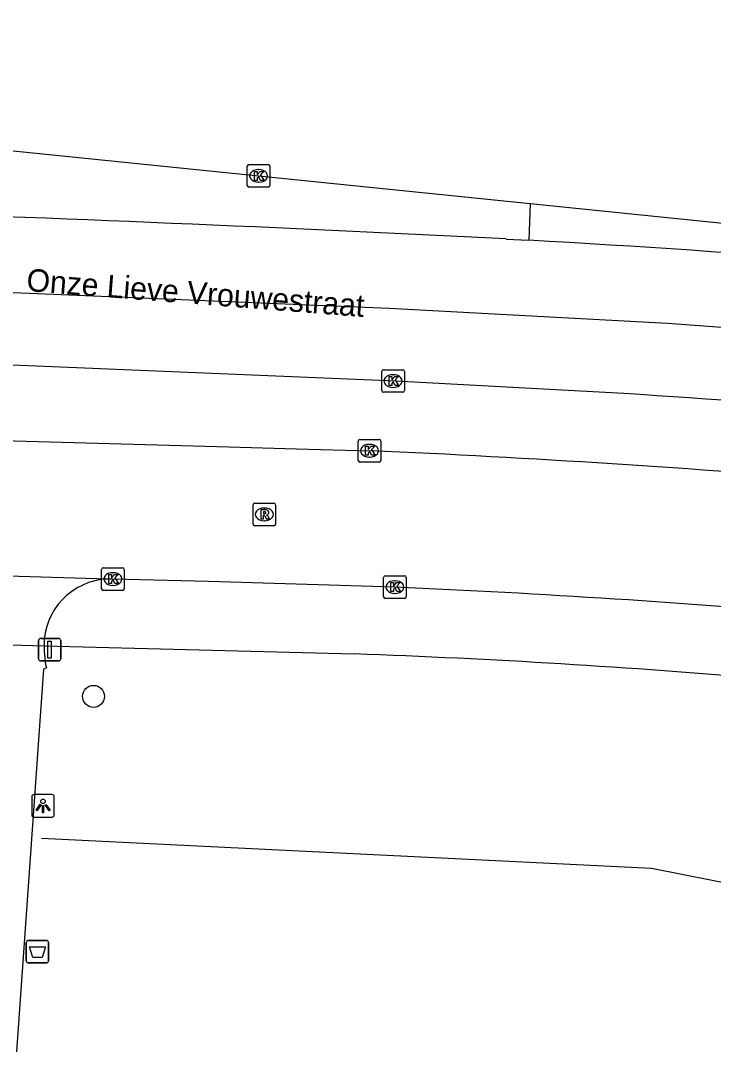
# Model space of a CAD drawing. Extents: x 161477 to 163040, y 383680 to 384868.
# Drawn here: x 162217.04 to 162247.77, y 384792.41 to 384837.8 of the extents above; entities that cross this region are included whole.
import ezdxf

# ---------------------------------------------------------------- set-up
doc = ezdxf.new("R2010")
doc.units = 0
for name, color, linetype in [('IMGEO_Afsluitpaal', 7, 'Continuous'), ('IMGEO_Afvalbak', 7, 'Continuous'), ('IMGEO_Berm_open', 7, 'Continuous'), ('IMGEO_Boom', 7, 'Continuous'), ('IMGEO_Fietspad_gesloten', 7, 'Continuous'), ('IMGEO_Hek', 7, 'Continuous'), ('IMGEO_Kolk', 7, 'Continuous'), ('IMGEO_Lichtpunt', 7, 'Continuous'), ('IMGEO_Openbare_ruimte_label', 7, 'Continuous'), ('IMGEO_Rijbaan_lokaal_open', 7, 'Continuous'), ('IMGEO_Rijbaan_regionaal_gesloten', 7, 'Continuous'), ('IMGEO_Rioolput', 7, 'Continuous'), ('IMGEO_Voetpad_open', 7, 'Continuous')]:
    doc.layers.add(name, color=color, linetype=linetype)

msp = doc.modelspace()

# ---------------------------------------------------------------- linework, layer by layer
at = {"layer": 'IMGEO_Afsluitpaal'}
for p, q in [((162217.935, 384810.411), (162218.725, 384810.411)), ((162218.725, 384810.411), (162217.935, 384810.411)), ((162217.835, 384809.511), (162217.835, 384810.311)), ((162217.835, 384810.311), (162217.835, 384809.511)), ((162218.825, 384810.311), (162218.825, 384809.511)), ((162218.825, 384809.511), (162218.825, 384810.311)), ((162218.725, 384809.411), (162217.935, 384809.411)), ((162217.935, 384809.411), (162218.725, 384809.411))]:
    msp.add_line(p, q, dxfattribs=at)
msp.add_lwpolyline([(162218.255, 384810.286), (162218.405, 384810.286), (162218.405, 384809.536), (162218.255, 384809.536), (162218.255, 384810.286)], dxfattribs=at)
for centre, start, end in [((162217.935, 384810.311), 90, 180), ((162217.935, 384810.311), 90, 180), ((162218.725, 384810.311), 0, 90), ((162218.725, 384810.311), 360, 90), ((162217.935, 384809.511), 180, 270), ((162217.935, 384809.511), 180, 270), ((162218.725, 384809.511), 270, 0), ((162218.725, 384809.511), 270, 0)]:
    msp.add_arc(centre, 0.1, start, end, dxfattribs=at)
at = {"layer": 'IMGEO_Afvalbak'}
for p, q in [((162217.297, 384796.122), (162217.297, 384796.922)), ((162217.297, 384796.922), (162217.297, 384796.122)), ((162217.397, 384797.022), (162218.187, 384797.022)), ((162218.187, 384797.022), (162217.397, 384797.022)), ((162218.287, 384796.922), (162218.287, 384796.122)), ((162218.287, 384796.122), (162218.287, 384796.922)), ((162218.187, 384796.022), (162217.397, 384796.022)), ((162217.397, 384796.022), (162218.187, 384796.022))]:
    msp.add_line(p, q, dxfattribs=at)
msp.add_lwpolyline([(162217.44, 384796.736), (162218.144, 384796.736), (162217.995, 384796.266), (162217.589, 384796.266), (162217.44, 384796.736)], dxfattribs=at)
for centre, start, end in [((162217.397, 384796.922), 90, 180), ((162217.397, 384796.922), 90, 180), ((162218.187, 384796.922), 0, 90), ((162218.187, 384796.922), 360, 90), ((162217.397, 384796.122), 180, 270), ((162217.397, 384796.122), 180, 270), ((162218.187, 384796.122), 270, 0), ((162218.187, 384796.122), 270, 0)]:
    msp.add_arc(centre, 0.1, start, end, dxfattribs=at)
at = {"layer": 'IMGEO_Berm_open'}
msp.add_lwpolyline([(162239.646, 384829.689), (162239.586, 384828.061)], dxfattribs=at)
at = {"layer": 'IMGEO_Boom'}
msp.add_circle((162220.276, 384807.838), 0.489, dxfattribs=at)
at = {"layer": 'IMGEO_Fietspad_gesloten'}
for points in [[(162218.082, 384810.076), (162218.095, 384809.829), (162218.148, 384809.26), (162218.196, 384809.099), (162218.059, 384809.053), (162214.382, 384757.154), (162213.865, 384752.121)], [(162214.614, 384810.178), (162218.082, 384810.076)]]:
    msp.add_lwpolyline(points, dxfattribs=at)
msp.add_arc((162221.027, 384810.1), 2.945, 92.1928, 180.4744, dxfattribs=at)
at = {"layer": 'IMGEO_Hek'}
msp.add_lwpolyline([(162370.792, 384756.912), (162309.595, 384787.435), (162245.03, 384800.204), (162217.966, 384801.54)], dxfattribs=at)
at = {"layer": 'IMGEO_Kolk'}
for p, q in [((162227.096, 384830.49), (162227.096, 384831.342)), ((162227.171, 384831.416), (162228.023, 384831.416)), ((162228.097, 384831.342), (162228.097, 384830.49)), ((162227.584, 384831.196), (162227.609, 384831.196)), ((162228.023, 384830.416), (162227.171, 384830.416)), ((162227.607, 384830.636), (162227.582, 384830.636)), ((162233.061, 384821.395), (162233.061, 384822.247)), ((162233.136, 384822.321), (162233.988, 384822.321)), ((162234.062, 384822.247), (162234.062, 384821.395)), ((162233.549, 384822.101), (162233.574, 384822.101)), ((162233.988, 384821.321), (162233.136, 384821.321)), ((162233.572, 384821.541), (162233.547, 384821.541)), ((162232.018, 384818.305), (162232.018, 384819.157)), ((162232.093, 384819.231), (162232.945, 384819.231)), ((162232.506, 384819.011), (162232.531, 384819.011)), ((162233.019, 384819.157), (162233.019, 384818.305)), ((162232.945, 384818.231), (162232.093, 384818.231)), ((162232.529, 384818.451), (162232.504, 384818.451)), ((162220.711, 384813.541), (162221.563, 384813.541)), ((162220.636, 384812.615), (162220.636, 384813.467)), ((162221.124, 384813.321), (162221.149, 384813.321)), ((162221.637, 384813.467), (162221.637, 384812.615)), ((162233.142, 384812.259), (162233.142, 384813.111)), ((162233.217, 384813.185), (162234.069, 384813.185)), ((162234.143, 384813.111), (162234.143, 384812.259)), ((162221.147, 384812.761), (162221.122, 384812.761)), ((162233.63, 384812.965), (162233.655, 384812.965)), ((162221.563, 384812.541), (162220.711, 384812.541)), ((162234.069, 384812.185), (162233.217, 384812.185)), ((162233.653, 384812.405), (162233.628, 384812.405))]:
    msp.add_line(p, q, dxfattribs=at)
for points in [[(162227.096, 384830.49), (162227.096, 384831.342)], [(162227.171, 384831.416), (162228.023, 384831.416)], [(162228.097, 384831.342), (162228.097, 384830.49)], [(162227.417, 384831.116), (162227.54, 384831.116), (162227.54, 384830.965), (162227.67, 384831.116), (162227.834, 384831.116), (162227.688, 384830.965), (162227.841, 384830.716), (162227.689, 384830.716), (162227.604, 384830.88), (162227.54, 384830.813), (162227.54, 384830.716), (162227.417, 384830.716), (162227.417, 384831.116)], [(162228.023, 384830.416), (162227.171, 384830.416)], [(162233.061, 384821.395), (162233.061, 384822.247)], [(162233.136, 384822.321), (162233.988, 384822.321)], [(162234.062, 384822.247), (162234.062, 384821.395)], [(162233.382, 384822.021), (162233.505, 384822.021), (162233.505, 384821.87), (162233.635, 384822.021), (162233.799, 384822.021), (162233.653, 384821.87), (162233.806, 384821.621), (162233.654, 384821.621), (162233.569, 384821.785), (162233.505, 384821.718), (162233.505, 384821.621), (162233.382, 384821.621), (162233.382, 384822.021)], [(162233.988, 384821.321), (162233.136, 384821.321)], [(162232.018, 384818.305), (162232.018, 384819.157)], [(162232.093, 384819.231), (162232.945, 384819.231)], [(162233.019, 384819.157), (162233.019, 384818.305)], [(162232.339, 384818.931), (162232.462, 384818.931), (162232.462, 384818.78), (162232.592, 384818.931), (162232.756, 384818.931), (162232.61, 384818.78), (162232.763, 384818.531), (162232.611, 384818.531), (162232.526, 384818.695), (162232.462, 384818.628), (162232.462, 384818.531), (162232.339, 384818.531), (162232.339, 384818.931)], [(162232.945, 384818.231), (162232.093, 384818.231)], [(162220.711, 384813.541), (162221.563, 384813.541)], [(162220.636, 384812.615), (162220.636, 384813.467)], [(162220.957, 384813.241), (162221.08, 384813.241), (162221.08, 384813.09), (162221.21, 384813.241), (162221.374, 384813.241), (162221.228, 384813.09), (162221.381, 384812.841), (162221.229, 384812.841), (162221.144, 384813.005), (162221.08, 384812.938), (162221.08, 384812.841), (162220.957, 384812.841), (162220.957, 384813.241)], [(162221.637, 384813.467), (162221.637, 384812.615)], [(162233.142, 384812.259), (162233.142, 384813.111)], [(162233.217, 384813.185), (162234.069, 384813.185)], [(162234.143, 384813.111), (162234.143, 384812.259)], [(162233.463, 384812.885), (162233.586, 384812.885), (162233.586, 384812.734), (162233.716, 384812.885), (162233.88, 384812.885), (162233.734, 384812.734), (162233.887, 384812.485), (162233.735, 384812.485), (162233.65, 384812.649), (162233.586, 384812.582), (162233.586, 384812.485), (162233.463, 384812.485), (162233.463, 384812.885)], [(162221.563, 384812.541), (162220.711, 384812.541)], [(162234.069, 384812.185), (162233.217, 384812.185)]]:
    msp.add_lwpolyline(points, dxfattribs=at)
for centre, start, end in [((162227.173, 384831.34), 91.552, 178.448), ((162227.173, 384831.34), 91.552, 178.448), ((162228.021, 384831.34), 1.552, 88.448), ((162228.021, 384831.34), 1.552, 88.448), ((162227.173, 384830.492), 181.552, 268.448), ((162227.173, 384830.492), 181.552, 268.448), ((162228.021, 384830.492), 271.552, 358.448), ((162228.021, 384830.492), 271.552, 358.448), ((162233.138, 384822.245), 91.552, 178.448), ((162233.138, 384822.245), 91.552, 178.448), ((162233.986, 384822.245), 1.552, 88.448), ((162233.986, 384822.245), 1.552, 88.448), ((162233.138, 384821.397), 181.552, 268.448), ((162233.138, 384821.397), 181.552, 268.448), ((162233.986, 384821.397), 271.552, 358.448), ((162233.986, 384821.397), 271.552, 358.448), ((162232.095, 384819.155), 91.552, 178.448), ((162232.095, 384819.155), 91.552, 178.448), ((162232.943, 384819.155), 1.552, 88.448), ((162232.943, 384819.155), 1.552, 88.448), ((162232.095, 384818.307), 181.552, 268.448), ((162232.095, 384818.307), 181.552, 268.448), ((162232.943, 384818.307), 271.552, 358.448), ((162232.943, 384818.307), 271.552, 358.448), ((162220.713, 384813.465), 91.552, 178.448), ((162220.713, 384813.465), 91.552, 178.448), ((162221.561, 384813.465), 1.552, 88.448), ((162221.561, 384813.465), 1.552, 88.448), ((162233.219, 384813.109), 91.552, 178.448), ((162233.219, 384813.109), 91.552, 178.448), ((162234.067, 384813.109), 1.552, 88.448), ((162234.067, 384813.109), 1.552, 88.448), ((162220.713, 384812.617), 181.552, 268.448), ((162220.713, 384812.617), 181.552, 268.448), ((162221.561, 384812.617), 271.552, 358.448), ((162221.561, 384812.617), 271.552, 358.448), ((162233.219, 384812.261), 181.552, 268.448), ((162233.219, 384812.261), 181.552, 268.448), ((162234.067, 384812.261), 271.552, 358.448), ((162234.067, 384812.261), 271.552, 358.448)]:
    msp.add_arc(centre, 0.0765, start, end, dxfattribs=at)
for centre, major_axis, ratio, start_param, end_param in [((162227.583, 384830.916), (-0.387, 0.002), 0.722429, 4.712389, 7.853982), ((162227.608, 384830.916), (-0.39, 0.002), 0.717154, 1.570796, 4.712389), ((162233.548, 384821.821), (-0.387, 0.002), 0.722429, 4.712389, 7.853982), ((162233.573, 384821.821), (-0.39, 0.002), 0.717154, 1.570796, 4.712389), ((162232.505, 384818.731), (-0.387, 0.002), 0.722429, 4.712389, 7.853982), ((162232.53, 384818.731), (-0.39, 0.002), 0.717154, 1.570796, 4.712389), ((162221.123, 384813.041), (-0.387, 0.002), 0.722429, 4.712389, 7.853982), ((162221.148, 384813.041), (-0.39, 0.002), 0.717154, 1.570796, 4.712389), ((162233.629, 384812.685), (-0.387, 0.002), 0.722429, 4.712389, 7.853982), ((162233.654, 384812.685), (-0.39, 0.002), 0.717154, 1.570796, 4.712389)]:
    msp.add_ellipse(centre, major_axis=major_axis, ratio=ratio, start_param=start_param, end_param=end_param, dxfattribs=at)
at = {"layer": 'IMGEO_Lichtpunt'}
for p, q in [((162217.539, 384803.391), (162217.539, 384802.584)), ((162217.539, 384803.391), (162217.539, 384802.584)), ((162218.441, 384803.486), (162217.633, 384803.486)), ((162218.441, 384803.486), (162217.633, 384803.486)), ((162218.535, 384802.584), (162218.535, 384803.391)), ((162218.535, 384802.584), (162218.535, 384803.391)), ((162217.633, 384802.49), (162218.441, 384802.49)), ((162217.633, 384802.49), (162218.441, 384802.49))]:
    msp.add_line(p, q, dxfattribs=at)
for points in [[(162217.913, 384803.055), (162217.952, 384803.027), (162217.764, 384802.765), (162217.726, 384802.792), (162217.913, 384803.055)], [(162218.015, 384803.007), (162218.062, 384803.007), (162218.062, 384802.685), (162218.015, 384802.685), (162218.015, 384803.007)], [(162218.125, 384803.027), (162218.163, 384803.054), (162218.35, 384802.792), (162218.311, 384802.764), (162218.125, 384803.027)]]:
    msp.add_lwpolyline(points, dxfattribs=at)
msp.add_circle((162218.038, 384803.189), 0.0994, dxfattribs=at)
for centre, start, end in [((162217.633, 384803.391), 90, 180), ((162217.633, 384803.391), 90, 180), ((162218.441, 384803.391), 0, 90), ((162218.441, 384803.391), 0, 90), ((162217.633, 384802.584), 180, 270), ((162217.633, 384802.584), 180, 270), ((162218.441, 384802.584), 270, 0), ((162218.441, 384802.584), 270, 360)]:
    msp.add_arc(centre, 0.0946, start, end, dxfattribs=at)
at = {"layer": 'IMGEO_Rijbaan_lokaal_open'}
for points in [[(162112.876, 384821.126), (162116.113, 384821.359), (162121.584, 384821.734), (162128.293, 384821.719), (162129.491, 384821.667), (162148.957, 384821.124), (162151.202, 384821.044), (162170.498, 384820.486), (162182.996, 384820.139), (162197.486, 384819.716), (162212.004, 384819.296), (162226.278, 384818.901), (162229.283, 384818.819), (162232.519, 384818.731)], [(162220.914, 384813.043), (162212.027, 384813.304)], [(162233.643, 384812.685), (162225.379, 384812.929), (162221.137, 384813.041), (162220.914, 384813.043)]]:
    msp.add_lwpolyline(points, dxfattribs=at)
for centre, radius, start, end in [((162209.237, 384287.989), 531.252, 85.16375, 87.48822), ((162210.976, 384307.055), 506.138, 85.22205, 87.43314)]:
    msp.add_arc(centre, radius, start, end, dxfattribs=at)
at = {"layer": 'IMGEO_Rijbaan_regionaal_gesloten'}
for points in [[(162160.086, 384837.805), (162185.605, 384835.202), (162187.144, 384835.045), (162188.99, 384834.857), (162192.501, 384834.498), (162194.02, 384834.343), (162195.813, 384834.16), (162239.646, 384829.689)], [(162239.646, 384829.689), (162268.463, 384826.749)], [(162238.579, 384828.117), (162239.586, 384828.061)], [(162171.371, 384827.274), (162187.355, 384826.802), (162196.18, 384826.503), (162204.219, 384826.204), (162216.71, 384825.748), (162233.393, 384825.048), (162245.739, 384824.383), (162253.754, 384823.789), (162265.687, 384822.704), (162277.619, 384821.363), (162285.572, 384820.332), (162297.465, 384818.543), (162309.268, 384816.486), (162321.122, 384814.26), (162332.85, 384811.806), (162344.68, 384809.194), (162356.896, 384806.095), (162369.528, 384802.665), (162381.099, 384799.126), (162393.008, 384795.35), (162396.506, 384794.123)], [(162243.803, 384821.264), (162233.677, 384821.817), (162208.539, 384822.866), (162195.274, 384823.312), (162185.034, 384823.661), (162169.584, 384824.142), (162147.984, 384824.687), (162104.021, 384825.581)]]:
    msp.add_lwpolyline(points, dxfattribs=at)
for centre, radius, start, end in [((162160.063, 383307.286), 1522.857, 87.044622, 88.163273), ((162205.987, 384227.368), 601.632, 84.053892, 86.798583), ((162206.675, 384236.084), 586.357, 84.090868, 86.369606)]:
    msp.add_arc(centre, radius, start, end, dxfattribs=at)
at = {"layer": 'IMGEO_Rioolput'}
for p, q in [((162227.353, 384815.482), (162227.353, 384816.334)), ((162227.428, 384816.408), (162228.28, 384816.408)), ((162228.354, 384816.334), (162228.354, 384815.482)), ((162227.841, 384816.188), (162227.866, 384816.188)), ((162228.28, 384815.408), (162227.428, 384815.408)), ((162227.864, 384815.628), (162227.839, 384815.628))]:
    msp.add_line(p, q, dxfattribs=at)
for points in [[(162227.353, 384815.482), (162227.353, 384816.334)], [(162227.428, 384816.408), (162228.28, 384816.408)], [(162228.354, 384816.334), (162228.354, 384815.482)], [(162227.942, 384816.106), (162227.69, 384816.108), (162227.69, 384815.708)], [(162227.69, 384815.708), (162227.814, 384815.708), (162227.814, 384815.87), (162227.825, 384815.87)], [(162227.868, 384816.027), (162227.814, 384816.027), (162227.814, 384815.946)], [(162227.814, 384815.946), (162227.866, 384815.946)], [(162227.872, 384815.841), (162227.943, 384815.708), (162228.083, 384815.708), (162228.018, 384815.834)], [(162228.28, 384815.408), (162227.428, 384815.408)]]:
    msp.add_lwpolyline(points, dxfattribs=at)
for centre, radius, start, end in [((162227.43, 384816.332), 0.0765, 91.552, 178.448), ((162227.43, 384816.332), 0.0765, 91.552, 178.448), ((162228.278, 384816.332), 0.0765, 1.552, 88.448), ((162228.278, 384816.332), 0.0765, 1.552, 88.448), ((162227.824, 384815.817), 0.0533, 26.0293, 88.6989), ((162227.85, 384816.135), 0.19, 274.7715, 282.9687), ((162227.874, 384815.931), 0.0964, 77.0061, 93.1865), ((162227.888, 384815.988), 0.0378, 276.6634, 79.6772), ((162227.941, 384815.996), 0.109, 350.3612, 89.416), ((162227.939, 384815.996), 0.112, 277.5842, 350.9817), ((162227.923, 384815.781), 0.108, 29.5134, 73.7905), ((162227.43, 384815.484), 0.0765, 181.552, 268.448), ((162227.43, 384815.484), 0.0765, 181.552, 268.448), ((162228.278, 384815.484), 0.0765, 271.552, 358.448), ((162228.278, 384815.484), 0.0765, 271.552, 358.448)]:
    msp.add_arc(centre, radius, start, end, dxfattribs=at)
for centre, major_axis, ratio, start_param, end_param in [((162227.84, 384815.908), (-0.387, 0.002), 0.722429, 4.712389, 7.853982), ((162227.865, 384815.908), (-0.39, 0.002), 0.717154, 1.570796, 4.712389)]:
    msp.add_ellipse(centre, major_axis=major_axis, ratio=ratio, start_param=start_param, end_param=end_param, dxfattribs=at)
at = {"layer": 'IMGEO_Voetpad_open'}
msp.add_lwpolyline([(162218.082, 384810.076), (162231.843, 384809.724)], dxfattribs=at)
msp.add_arc((162217.995, 384429.354), 380.622, 85.15328, 87.91499, dxfattribs=at)

# ---------------------------------------------------------------- texts
at = {"layer": 'IMGEO_Openbare_ruimte_label'}
msp.add_text('Onze Lieve Vrouwestraat', height=1, rotation=355.5837, dxfattribs=at).set_placement((162217.278, 384825.814))

doc.saveas('drawing.dxf')
